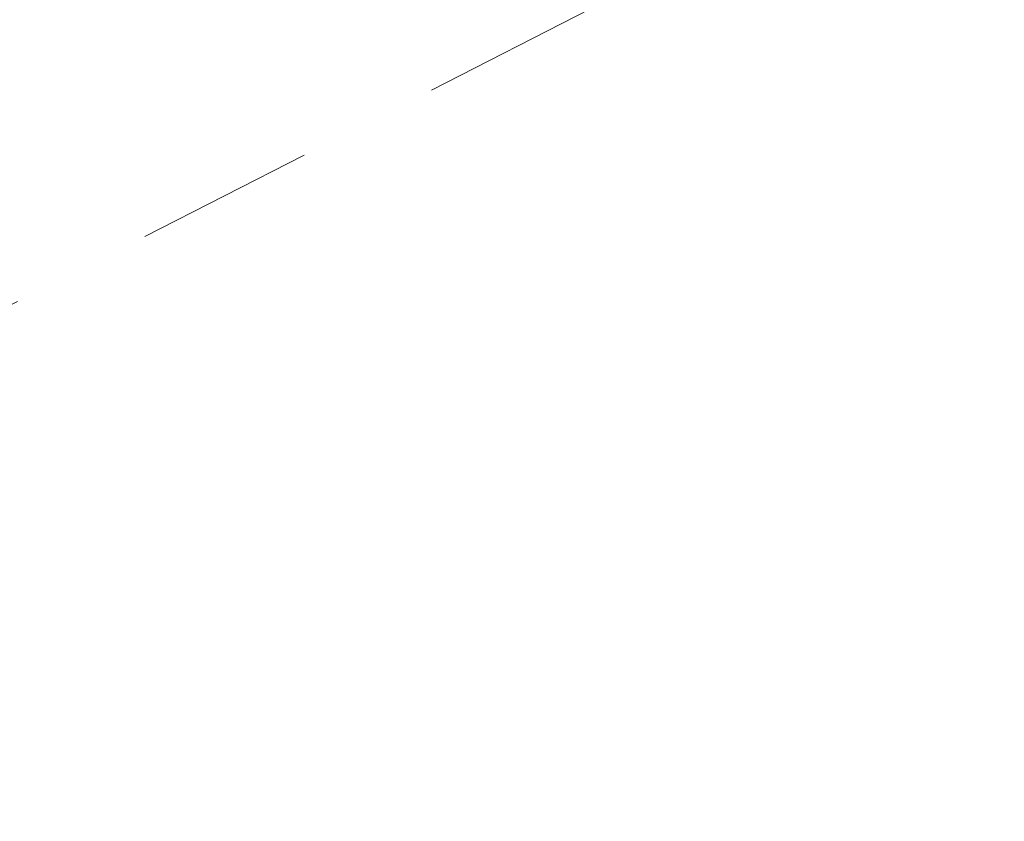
# Model space of a CAD drawing. Extents: x 1620708 to 2082925, y 607056 to 634194.
# Tile 232 of 656: x 1620939.158 to 1620939.847, y 607326.116 to 607326.676. Entities that reach past the tile are written whole.
import ezdxf

# ---------------------------------------------------------------- set-up
doc = ezdxf.new("R2010")
doc.units = 0
doc.header["$MEASUREMENT"] = 0
doc.linetypes.add('HIDDEN2', pattern=[0.1875, 0.125, -0.0625])
doc.layers.add('DT_X_Contour_Minor', color=1, linetype='HIDDEN2', lineweight=9, transparency=0.5)

msp = doc.modelspace()

# ---------------------------------------------------------------- linework, layer by layer
at = {"layer": 'DT_X_Contour_Minor', "transparency": 33554559, "elevation": 1046, "flags": 128}
msp.add_lwpolyline([(1621016.38701, 607385.54919), (1621016.16004, 607385.41211), (1621015.02192, 607384.72916), (1621013.13452, 607383.5981), (1621010.49784, 607382.01893), (1621002.46765, 607377.21033), (1620999.80694, 607375.61326), (1620997.84747, 607374.42849), (1620996.58922, 607373.65602), (1620996.0322, 607373.29586), (1620995.48179, 607372.88516), (1620995.24036, 607372.72464), (1620994.9289, 607372.55113), (1620994.5474, 607372.36461), (1620994.09587, 607372.16509), (1620988.37568, 607369.74301), (1620977.26352, 607365.03783), (1620974.51319, 607363.85082), (1620972.50294, 607362.93229), (1620971.23278, 607362.28223), (1620970.7027, 607361.90065), (1620970.27596, 607361.24108), (1620970.13453, 607360.99734), (1620970.03031, 607360.76081), (1620969.96329, 607360.5315), (1620969.93348, 607360.30939), (1620969.90358, 607359.72671), (1620969.88352, 607359.48716), (1620969.84575, 607359.20551), (1620969.79027, 607358.88177), (1620969.71709, 607358.51594), (1620969.49833, 607357.48425), (1620969.4178, 607357.13251), (1620969.34025, 607356.85106), (1620969.2657, 607356.63991), (1620969.19415, 607356.49905), (1620969.00732, 607356.21715), (1620968.67718, 607355.99049), (1620967.82689, 607355.52194), (1620966.45645, 607354.8115), (1620964.56585, 607353.85916), (1620958.83071, 607350.99708), (1620957.05631, 607349.82526), (1620956.03445, 607348.45639), (1620955.76512, 607346.89046), (1620956.24834, 607345.12746), (1620958.54032, 607340.1634), (1620959.10525, 607338.45063), (1620959.08107, 607337.03536), (1620958.46778, 607335.91759), (1620957.26537, 607335.09732), (1620953.27346, 607333.3066), (1620951.96041, 607332.71778), (1620951.01517, 607332.29435), (1620950.43775, 607332.03632), (1620950.22814, 607331.94368), (1620949.11891, 607331.51435), (1620948.59688, 607331.2707), (1620947.45481, 607330.70386), (1620945.69267, 607329.81382), (1620943.31048, 607328.60059), (1620936.13123, 607324.9344), (1620933.51933, 607323.66288), (1620931.06807, 607322.59796), (1620928.77743, 607321.73966), (1620926.64743, 607321.08796), (1620921.18161, 607319.62557), (1620919.35635, 607319.11564), (1620917.97995, 607318.68262), (1620917.0524, 607318.32652), (1620916.5737, 607318.04734), (1620915.89565, 607317.40541), (1620915.48723, 607317.32559), (1620914.77051, 607317.56755), (1620913.7455, 607318.13131), (1620912.41218, 607319.01685), (1620908.4456, 607321.80736), (1620907.10451, 607322.74375), (1620906.05616, 607323.46003), (1620905.30057, 607323.9562), (1620904.83772, 607324.23227), (1620903.99378, 607324.67497), (1620903.70911, 607324.82106), (1620903.48807, 607324.92729), (1620903.33064, 607324.99366), (1620903.23683, 607325.02017), (1620903.0715, 607325.03773), (1620902.78194, 607324.8732), (1620902.03725, 607324.36642), (1620900.83744, 607323.5174), (1620899.1825, 607322.32614), (1620894.1625, 607318.69313), (1620892.50623, 607317.49856), (1620891.30244, 607316.63962), (1620890.55111, 607316.11631), (1620890.25225, 607315.92863), (1620890.05858, 607315.87564), (1620889.96685, 607315.84694), (1620889.83692, 607315.80057), (1620889.66877, 607315.73654), (1620889.46243, 607315.65485), (1620888.86123, 607315.41345), (1620888.41351, 607315.2242), (1620887.52124, 607314.83749), (1620886.18442, 607314.25332), (1620884.40306, 607313.4717), (1620879.06003, 607311.12411), (1620877.11271, 607310.23166), (1620875.27802, 607309.31503), (1620873.55596, 607308.3742), (1620871.94654, 607307.40919), (1620867.80491, 607304.80355), (1620866.37117, 607303.92059), (1620865.17618, 607303.22593), (1620864.21993, 607302.71956), (1620863.50242, 607302.40149), (1620861.9074, 607301.80436), (1620861.34449, 607301.5928), (1620860.85202, 607301.40596), (1620860.43, 607301.24384), (1620860.07843, 607301.10644), (1620859.23482, 607300.77299), (1620858.56101, 607300.51491), (1620857.17229, 607299.99076), (1620855.06865, 607299.20053), (1620854.73213, 607299.07441)], dxfattribs=at)

doc.saveas('drawing.dxf')
